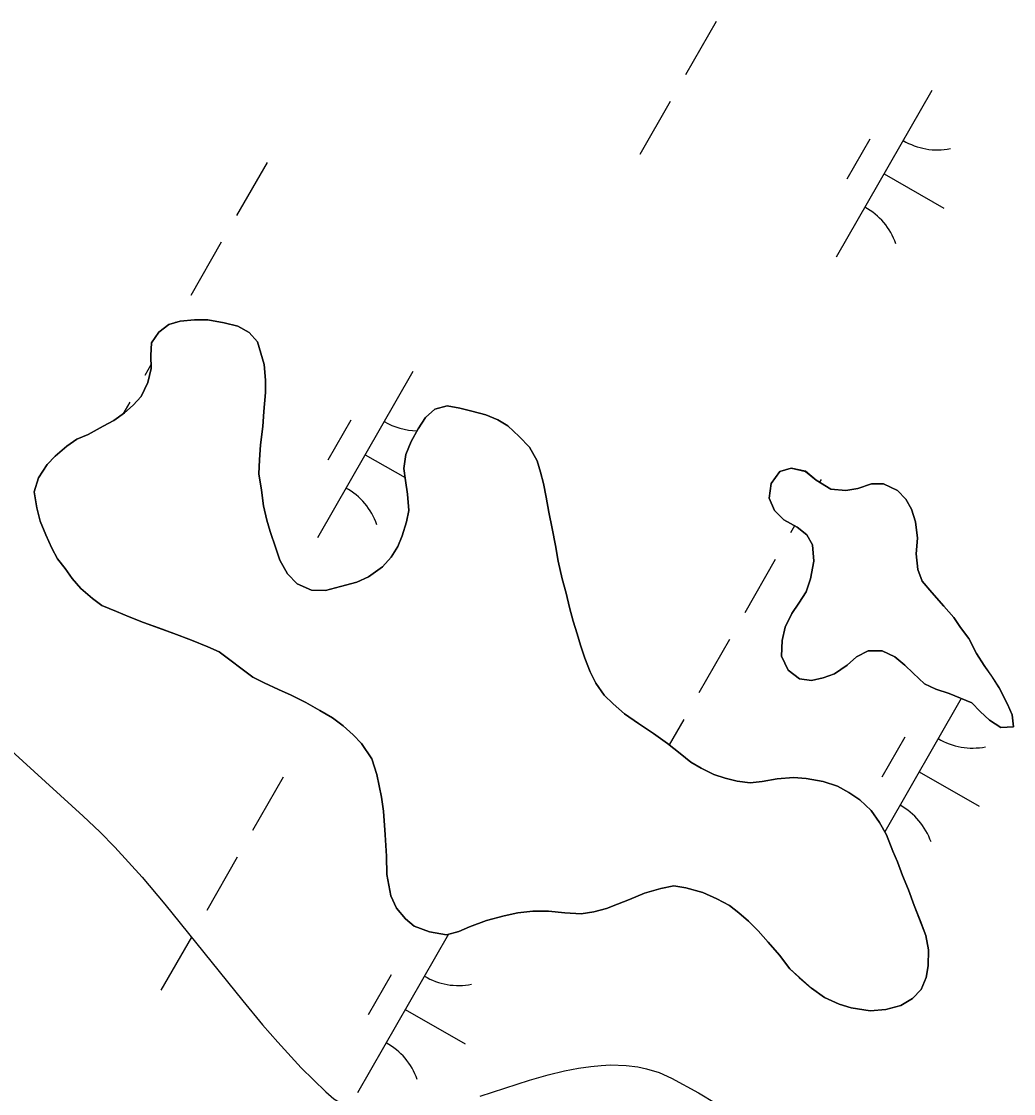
# Model space of a CAD drawing. Extents: x 3930721 to 3950824, y 220441 to 242861.
# Drawn here: x 3945589.3 to 3945847.8, y 231294.6 to 231574 of the extents above; entities that cross this region are included whole.
import ezdxf

# ---------------------------------------------------------------- set-up
doc = ezdxf.new("R2010")
doc.units = 0
for name, color, linetype in [('V-SITE-VEGE', 7, 'Continuous'), ('V-TOPO-SHOR', 7, 'Continuous'), ('V-WETL-SWMP', 7, 'Continuous')]:
    doc.layers.add(name, color=color, linetype=linetype)

msp = doc.modelspace()

# ---------------------------------------------------------------- linework, layer by layer
at = {"layer": 'V-SITE-VEGE'}
for points in [[(3945538.5, 231427.79), (3945605.39, 231366.89), (3945609.72, 231362.78), (3945613.65, 231358.79), (3945620.74, 231351.01), (3945626.7, 231343.97), (3945646.95, 231318.73), (3945652.11, 231312.52), (3945656.06, 231307.97), (3945662.19, 231301.34), (3945668.62, 231295.02), (3945670.72, 231293.27), (3945672.85, 231291.9), (3945675, 231290.84)], [(3945708.85, 231293.96), (3945721.69, 231298.07), (3945726.52, 231299.45), (3945730.74, 231300.49), (3945734.41, 231301.22), (3945737.6, 231301.69), (3945740.35, 231301.95), (3945742.75, 231302.06), (3945746.88, 231301.93), (3945749.91, 231301.55), (3945752.16, 231301.07), (3945755.45, 231300.05), (3945758.66, 231298.61), (3945765.7, 231294.76), (3945770.31, 231292)]]:
    msp.add_lwpolyline(points, dxfattribs=at)
at = {"layer": 'V-TOPO-SHOR'}
for points in [[(3945640.83, 231409.7), (3945637.87, 231410.98), (3945633.6, 231412.74), (3945628.99, 231414.49), (3945625.05, 231415.93), (3945621.11, 231417.36), (3945617.33, 231418.8), (3945614.04, 231420.23), (3945610.26, 231421.83), (3945607.78, 231423.61), (3945604.81, 231426.2), (3945602.49, 231428.79), (3945600.67, 231431.39), (3945598.68, 231433.99), (3945597.18, 231436.76), (3945595.67, 231440.18), (3945594.16, 231443.77), (3945593.31, 231447.2), (3945592.61, 231451.45), (3945593.72, 231455.06), (3945595.97, 231458.52), (3945598.08, 231460.67), (3945601.16, 231463.32), (3945603.76, 231465.15), (3945606.7, 231466.32), (3945610.6, 231468.49), (3945613.37, 231469.99), (3945616.13, 231471.98), (3945618.41, 231473.97), (3945620.51, 231476.28), (3945622.27, 231479.9), (3945623.06, 231483.51), (3945623.02, 231486.95), (3945623.15, 231490.22), (3945625.09, 231493.02), (3945627.69, 231495.02), (3945630.62, 231495.86), (3945634.39, 231496.23), (3945637.82, 231496.26), (3945642.09, 231495.49), (3945645.7, 231494.54), (3945648.66, 231492.94), (3945650.81, 231490.5), (3945651.66, 231487.56), (3945652.51, 231484.63), (3945652.88, 231480.54), (3945652.91, 231477.27), (3945652.47, 231472.35), (3945652.18, 231468.42), (3945651.57, 231463.67), (3945651.29, 231459.73), (3945651.16, 231456.13), (3945651.86, 231451.88), (3945652.39, 231447.8), (3945653.25, 231444.04), (3945654.1, 231441.1), (3945655.61, 231436.7), (3945656.63, 231433.6), (3945658.63, 231430.02), (3945661.11, 231427.42), (3945664.89, 231425.82), (3945668.49, 231425.7), (3945672.41, 231426.72), (3945676.65, 231427.91), (3945679.75, 231429.25), (3945683.33, 231431.9), (3945685.59, 231434.38), (3945687.36, 231437.18), (3945688.48, 231439.98), (3945689.59, 231443.59), (3945690.22, 231446.54), (3945689.85, 231450.8), (3945689.32, 231454.39), (3945688.96, 231457.5), (3945689.41, 231461.1), (3945690.85, 231464.55), (3945692.62, 231467.85), (3945694.55, 231470.81), (3945696.99, 231472.96), (3945700.25, 231473.82), (3945703.53, 231473.2), (3945706.65, 231472.41), (3945710.26, 231471.46), (3945713.38, 231470.18), (3945716.02, 231468.57), (3945719, 231465.82), (3945721.64, 231463.06), (3945723.64, 231459.48), (3945724.49, 231456.55), (3945725.34, 231453.61), (3945726.03, 231450.01), (3945726.72, 231446.09), (3945727.59, 231441.85), (3945728.45, 231437.44), (3945729.14, 231433.35), (3945730.17, 231428.78), (3945731.19, 231425.02), (3945732.05, 231421.27), (3945733.07, 231417.67), (3945734.08, 231414.41), (3945734.93, 231411.47)], [(3945830.98, 231398.86), (3945827.53, 231399.97), (3945824.57, 231401.41), (3945821.6, 231404.17), (3945819.45, 231406.27), (3945816.81, 231408.37), (3945813.52, 231409.98), (3945809.92, 231409.94), (3945806.82, 231408.44), (3945804.39, 231406.28), (3945801.14, 231403.96), (3945798.2, 231402.95), (3945795.1, 231402.26), (3945791.98, 231402.72), (3945789.02, 231404.98), (3945787.34, 231408.57), (3945787.46, 231412.66), (3945788.25, 231416.11), (3945790.01, 231419.72), (3945791.79, 231422.36), (3945793.72, 231425.33), (3945794.83, 231428.78), (3945795.77, 231433.37), (3945795.4, 231437.62), (3945793.9, 231440.23), (3945791.42, 231442.16), (3945787.96, 231444.09), (3945785.48, 231446.52), (3945784.14, 231449.78), (3945784.59, 231453.55), (3945786.85, 231456.69), (3945789.79, 231457.54), (3945793.56, 231456.75), (3945796.37, 231454.49), (3945800.16, 231452.08), (3945804.09, 231451.79), (3945807.2, 231452.31), (3945810.79, 231453.49), (3945813.9, 231453.52), (3945817.51, 231451.76), (3945819.66, 231449.49), (3945821.17, 231446.89), (3945822.18, 231443.62), (3945822.71, 231439.37), (3945822.43, 231435.28), (3945822.8, 231431.19), (3945823.97, 231428.09), (3945826.46, 231425.17), (3945829.6, 231421.6), (3945832.25, 231418.68), (3945833.92, 231416.08), (3945836.08, 231413.15), (3945838.08, 231409.24), (3945840.07, 231406.15), (3945842.06, 231403.39), (3945844.06, 231400.3), (3945846.23, 231396.07), (3945847.41, 231393.3), (3945847.77, 231390.19), (3945844.49, 231389.99), (3945841.53, 231391.93), (3945839.05, 231394.19), (3945836.9, 231396.46), (3945830.98, 231398.86)], [(3945734.93, 231411.47), (3945736.11, 231408.05), (3945737.46, 231404.46), (3945738.96, 231401.53), (3945741.12, 231398.44), (3945743.43, 231396.17), (3945746.41, 231393.58), (3945750.03, 231391), (3945753.99, 231388.42), (3945757.62, 231385.84), (3945760.92, 231383.26), (3945763.72, 231380.99), (3945766.36, 231379.38), (3945769.65, 231377.78), (3945772.6, 231376.83), (3945775.72, 231376.04), (3945779.16, 231375.58), (3945782.27, 231375.94), (3945786.19, 231376.64), (3945790.44, 231377.01), (3945793.72, 231376.71), (3945798.15, 231375.94), (3945801.92, 231374.67), (3945804.89, 231373.06), (3945807.69, 231371.12), (3945810.66, 231368.37), (3945812.82, 231365.28), (3945814.66, 231362.03), (3945816.34, 231357.79), (3945817.51, 231355.02), (3945818.86, 231351.43), (3945820.37, 231347.68), (3945821.88, 231343.6), (3945823.4, 231339.69), (3945824.91, 231335.78), (3945825.6, 231332.02), (3945825.48, 231327.93), (3945825.02, 231324.81), (3945823.74, 231321.69), (3945821.47, 231319.38), (3945818.38, 231317.54), (3945814.46, 231316.52), (3945810.37, 231316.15), (3945805.46, 231316.92), (3945802.34, 231317.87), (3945798.55, 231319.63), (3945795.09, 231322.05), (3945791.96, 231324.81), (3945789.47, 231327.07), (3945786.82, 231330.65), (3945783.84, 231334.05), (3945781.19, 231336.97), (3945778.71, 231339.57), (3945776.23, 231341.67), (3945773.76, 231343.61), (3945770.47, 231345.38), (3945766.85, 231346.98), (3945762.42, 231348.24), (3945759.3, 231348.7), (3945755.87, 231348.01), (3945751.63, 231346.82), (3945747.72, 231345.15), (3945744.62, 231343.97), (3945741.68, 231342.79), (3945738.42, 231341.94), (3945735.15, 231341.42), (3945730.89, 231341.7), (3945726.63, 231342.15), (3945722.54, 231342.11), (3945718.61, 231341.74), (3945715.02, 231340.89), (3945710.45, 231339.7), (3945706.05, 231338.01), (3945703.28, 231336.84), (3945700.01, 231335.99), (3945695.58, 231336.76), (3945691.64, 231338.19), (3945689.33, 231340.14), (3945687.01, 231342.89), (3945685.5, 231346.15), (3945684.46, 231351.71), (3945684.42, 231356.45), (3945684.03, 231362.02), (3945683.64, 231368.23), (3945683.12, 231371.83), (3945681.91, 231377.71), (3945680.56, 231381.79), (3945677.9, 231385.85), (3945675.75, 231388.12), (3945673.1, 231390.39), (3945670.3, 231392.49), (3945667.01, 231394.42), (3945663.39, 231396.51), (3945659.6, 231398.44), (3945656.31, 231399.88), (3945652.53, 231401.64), (3945649.57, 231403.08), (3945640.83, 231409.7)]]:
    msp.add_lwpolyline(points, dxfattribs=at)
at = {"layer": 'V-WETL-SWMP'}
for p, q in [((3945770.25, 231573.99), (3945762.3, 231560.11)), ((3945826.44, 231555.98), (3945801.59, 231512.59)), ((3945758.32, 231553.17), (3945750.37, 231539.28)), ((3945810.3, 231543.33), (3945804.34, 231532.91)), ((3945653.28, 231537.27), (3945645.33, 231523.38)), ((3945814.02, 231534.29), (3945829.64, 231525.34)), ((3945641.35, 231516.44), (3945633.4, 231502.56)), ((3945627.69, 231495.02), (3945625.09, 231493.02)), ((3945630.62, 231495.86), (3945627.69, 231495.02)), ((3945629.42, 231495.62), (3945629.36, 231495.5)), ((3945634.39, 231496.23), (3945630.62, 231495.86)), ((3945637.82, 231496.26), (3945634.39, 231496.23)), ((3945642.09, 231495.49), (3945637.82, 231496.26)), ((3945645.7, 231494.54), (3945642.09, 231495.49)), ((3945648.66, 231492.94), (3945645.7, 231494.54)), ((3945625.09, 231493.02), (3945623.15, 231490.22)), ((3945650.81, 231490.5), (3945648.66, 231492.94)), ((3945623.15, 231490.22), (3945623.02, 231486.95)), ((3945652.51, 231484.63), (3945650.81, 231490.5)), ((3945623.02, 231486.95), (3945623.06, 231483.51)), ((3945623.05, 231484.48), (3945621.47, 231481.73)), ((3945623.06, 231483.51), (3945622.27, 231479.9)), ((3945652.88, 231480.54), (3945652.51, 231484.63)), ((3945691.25, 231482.77), (3945666.4, 231439.38)), ((3945622.27, 231479.9), (3945620.51, 231476.28)), ((3945652.91, 231477.27), (3945652.88, 231480.54)), ((3945652.47, 231472.35), (3945652.91, 231477.27)), ((3945617.5, 231474.79), (3945615.72, 231471.68)), ((3945620.51, 231476.28), (3945618.41, 231473.97)), ((3945616.13, 231471.98), (3945613.37, 231469.99)), ((3945618.41, 231473.97), (3945616.13, 231471.98)), ((3945652.18, 231468.42), (3945652.47, 231472.35)), ((3945696.99, 231472.96), (3945694.55, 231470.81)), ((3945700.25, 231473.82), (3945696.99, 231472.96)), ((3945703.53, 231473.2), (3945700.25, 231473.82)), ((3945706.65, 231472.41), (3945703.53, 231473.2)), ((3945710.26, 231471.46), (3945706.65, 231472.41)), ((3945713.38, 231470.18), (3945710.26, 231471.46)), ((3945613.37, 231469.99), (3945610.6, 231468.49)), ((3945675.11, 231470.11), (3945669.15, 231459.7)), ((3945694.55, 231470.81), (3945692.62, 231467.85)), ((3945716.02, 231468.57), (3945713.38, 231470.18)), ((3945718.99, 231465.82), (3945716.02, 231468.57)), ((3945606.7, 231466.32), (3945603.76, 231465.15)), ((3945610.6, 231468.49), (3945606.7, 231466.32)), ((3945651.58, 231463.67), (3945652.18, 231468.42)), ((3945692.62, 231467.85), (3945690.85, 231464.55)), ((3945721.64, 231463.07), (3945718.99, 231465.82)), ((3945601.16, 231463.32), (3945598.08, 231460.67)), ((3945603.76, 231465.15), (3945601.16, 231463.32)), ((3945651.29, 231459.73), (3945651.58, 231463.67)), ((3945690.85, 231464.55), (3945689.41, 231461.1)), ((3945723.64, 231459.49), (3945721.64, 231463.07)), ((3945598.08, 231460.67), (3945595.97, 231458.52)), ((3945678.83, 231461.07), (3945689.23, 231455.11)), ((3945689.41, 231461.1), (3945688.96, 231457.5)), ((3945595.97, 231458.52), (3945593.72, 231455.06)), ((3945651.16, 231456.13), (3945651.29, 231459.73)), ((3945688.96, 231457.5), (3945689.32, 231454.39)), ((3945724.49, 231456.55), (3945723.64, 231459.49)), ((3945789.79, 231457.54), (3945786.85, 231456.69)), ((3945793.56, 231456.76), (3945789.79, 231457.54)), ((3945593.72, 231455.06), (3945592.61, 231451.45)), ((3945651.86, 231451.88), (3945651.16, 231456.13)), ((3945725.34, 231453.61), (3945724.49, 231456.55)), ((3945786.85, 231456.69), (3945784.59, 231453.55)), ((3945796.37, 231454.49), (3945793.56, 231456.76)), ((3945797.62, 231454.6), (3945797.24, 231453.94)), ((3945652.39, 231447.8), (3945651.86, 231451.88)), ((3945689.32, 231454.39), (3945689.85, 231450.79)), ((3945726.03, 231450.02), (3945725.34, 231453.61)), ((3945784.59, 231453.55), (3945784.14, 231449.78)), ((3945800.16, 231452.07), (3945796.37, 231454.49)), ((3945804.09, 231451.79), (3945800.16, 231452.07)), ((3945807.2, 231452.31), (3945804.09, 231451.79)), ((3945810.79, 231453.49), (3945807.2, 231452.31)), ((3945813.9, 231453.52), (3945810.79, 231453.49)), ((3945817.51, 231451.76), (3945813.9, 231453.52)), ((3945819.67, 231449.49), (3945817.51, 231451.76)), ((3945592.61, 231451.45), (3945593.31, 231447.2)), ((3945689.85, 231450.79), (3945690.22, 231446.54)), ((3945726.72, 231446.09), (3945726.03, 231450.02)), ((3945784.14, 231449.78), (3945785.48, 231446.52)), ((3945821.17, 231446.89), (3945819.67, 231449.49)), ((3945593.31, 231447.2), (3945594.16, 231443.77)), ((3945653.25, 231444.04), (3945652.39, 231447.8)), ((3945690.22, 231446.54), (3945689.59, 231443.59)), ((3945785.48, 231446.52), (3945787.96, 231444.09)), ((3945822.18, 231443.62), (3945821.17, 231446.89)), ((3945594.16, 231443.77), (3945595.67, 231440.18)), ((3945654.1, 231441.1), (3945653.25, 231444.04)), ((3945689.59, 231443.59), (3945688.48, 231439.98)), ((3945727.58, 231441.85), (3945726.72, 231446.09)), ((3945787.96, 231444.09), (3945791.42, 231442.17)), ((3945822.71, 231439.37), (3945822.18, 231443.62)), ((3945655.61, 231436.7), (3945654.1, 231441.1)), ((3945728.45, 231437.43), (3945727.58, 231441.85)), ((3945790.72, 231442.56), (3945789.67, 231440.72)), ((3945791.42, 231442.17), (3945793.9, 231440.23)), ((3945595.67, 231440.18), (3945597.18, 231436.76)), ((3945688.48, 231439.98), (3945687.36, 231437.18)), ((3945793.9, 231440.23), (3945795.4, 231437.62)), ((3945822.43, 231435.28), (3945822.71, 231439.37)), ((3945597.18, 231436.76), (3945598.68, 231433.99)), ((3945656.63, 231433.6), (3945655.61, 231436.7)), ((3945687.36, 231437.18), (3945685.59, 231434.38)), ((3945729.14, 231433.35), (3945728.45, 231437.43)), ((3945795.4, 231437.62), (3945795.77, 231433.37)), ((3945822.8, 231431.19), (3945822.43, 231435.28)), ((3945598.68, 231433.99), (3945600.67, 231431.4)), ((3945658.63, 231430.02), (3945656.63, 231433.6)), ((3945685.59, 231434.38), (3945683.33, 231431.9)), ((3945730.17, 231428.78), (3945729.14, 231433.35)), ((3945785.69, 231433.78), (3945777.74, 231419.89)), ((3945795.77, 231433.37), (3945794.83, 231428.78)), ((3945600.67, 231431.4), (3945602.49, 231428.79)), ((3945661.11, 231427.42), (3945658.63, 231430.02)), ((3945683.33, 231431.9), (3945679.75, 231429.25)), ((3945823.97, 231428.09), (3945822.8, 231431.19)), ((3945602.49, 231428.79), (3945604.81, 231426.2)), ((3945664.89, 231425.82), (3945661.11, 231427.42)), ((3945672.41, 231426.72), (3945668.49, 231425.7)), ((3945676.66, 231427.91), (3945672.41, 231426.72)), ((3945679.75, 231429.25), (3945676.66, 231427.91)), ((3945731.19, 231425.02), (3945730.17, 231428.78)), ((3945794.83, 231428.78), (3945793.72, 231425.33)), ((3945826.46, 231425.17), (3945823.97, 231428.09)), ((3945604.81, 231426.2), (3945607.79, 231423.61)), ((3945668.49, 231425.7), (3945664.89, 231425.82)), ((3945732.05, 231421.27), (3945731.19, 231425.02)), ((3945793.72, 231425.33), (3945791.79, 231422.36)), ((3945829.6, 231421.6), (3945826.46, 231425.17)), ((3945607.79, 231423.61), (3945610.26, 231421.83)), ((3945610.26, 231421.83), (3945614.04, 231420.24)), ((3945733.07, 231417.68), (3945732.05, 231421.27)), ((3945791.79, 231422.36), (3945790.01, 231419.73)), ((3945832.25, 231418.68), (3945829.6, 231421.6)), ((3945614.04, 231420.24), (3945617.33, 231418.8)), ((3945617.33, 231418.8), (3945621.11, 231417.36)), ((3945790.01, 231419.73), (3945788.25, 231416.11)), ((3945833.92, 231416.08), (3945832.25, 231418.68)), ((3945621.11, 231417.36), (3945628.99, 231414.49)), ((3945734.08, 231414.41), (3945733.07, 231417.68)), ((3945788.25, 231416.11), (3945787.46, 231412.66)), ((3945836.08, 231413.15), (3945833.92, 231416.08)), ((3945628.99, 231414.49), (3945633.59, 231412.74)), ((3945633.59, 231412.74), (3945637.87, 231410.98)), ((3945734.93, 231411.47), (3945734.08, 231414.41)), ((3945773.76, 231412.95), (3945765.81, 231399.06)), ((3945787.46, 231412.66), (3945787.34, 231408.57)), ((3945838.08, 231409.24), (3945836.08, 231413.15)), ((3945637.87, 231410.98), (3945640.83, 231409.7)), ((3945736.11, 231408.05), (3945734.93, 231411.47)), ((3945806.82, 231408.44), (3945809.92, 231409.94)), ((3945809.92, 231409.94), (3945813.52, 231409.98)), ((3945813.52, 231409.98), (3945816.81, 231408.37)), ((3945640.83, 231409.7), (3945649.57, 231403.08)), ((3945737.46, 231404.46), (3945736.11, 231408.05)), ((3945787.34, 231408.57), (3945789.02, 231404.98)), ((3945804.39, 231406.28), (3945806.82, 231408.44)), ((3945816.81, 231408.37), (3945819.45, 231406.27)), ((3945840.07, 231406.15), (3945838.08, 231409.24)), ((3945738.96, 231401.53), (3945737.46, 231404.46)), ((3945789.02, 231404.98), (3945791.98, 231402.72)), ((3945801.14, 231403.96), (3945804.39, 231406.28)), ((3945819.45, 231406.27), (3945821.6, 231404.17)), ((3945842.07, 231403.39), (3945840.07, 231406.15)), ((3945649.57, 231403.08), (3945652.53, 231401.64)), ((3945652.53, 231401.64), (3945656.31, 231399.88)), ((3945741.12, 231398.44), (3945738.96, 231401.53)), ((3945791.98, 231402.72), (3945795.1, 231402.26)), ((3945795.1, 231402.26), (3945798.2, 231402.95)), ((3945798.2, 231402.95), (3945801.14, 231403.96)), ((3945821.6, 231404.17), (3945824.57, 231401.41)), ((3945844.06, 231400.3), (3945842.07, 231403.39)), ((3945656.31, 231399.88), (3945659.6, 231398.43)), ((3945824.57, 231401.41), (3945827.53, 231399.97)), ((3945827.53, 231399.97), (3945830.98, 231398.86)), ((3945830.98, 231398.86), (3945836.9, 231396.46)), ((3945846.23, 231396.07), (3945844.06, 231400.3)), ((3945659.6, 231398.43), (3945663.39, 231396.51)), ((3945663.39, 231396.51), (3945667.01, 231394.42)), ((3945743.43, 231396.17), (3945741.12, 231398.44)), ((3945746.41, 231393.58), (3945743.43, 231396.17)), ((3945834.15, 231397.58), (3945814.23, 231362.79)), ((3945836.9, 231396.46), (3945839.05, 231394.2)), ((3945847.41, 231393.3), (3945846.23, 231396.07)), ((3945667.01, 231394.42), (3945670.3, 231392.49)), ((3945750.03, 231391), (3945746.41, 231393.58)), ((3945839.05, 231394.2), (3945841.53, 231391.93)), ((3945847.77, 231390.19), (3945847.41, 231393.3)), ((3945670.3, 231392.49), (3945673.11, 231390.39)), ((3945673.11, 231390.39), (3945675.75, 231388.12)), ((3945753.99, 231388.42), (3945750.03, 231391)), ((3945761.84, 231392.12), (3945758.05, 231385.5)), ((3945841.53, 231391.93), (3945844.49, 231389.99)), ((3945675.75, 231388.12), (3945677.9, 231385.85)), ((3945757.62, 231385.84), (3945753.99, 231388.42)), ((3945844.49, 231389.99), (3945847.77, 231390.19)), ((3945677.9, 231385.85), (3945680.56, 231381.79)), ((3945760.92, 231383.26), (3945757.62, 231385.84)), ((3945819.45, 231387.45), (3945813.49, 231377.04)), ((3945763.72, 231380.99), (3945760.92, 231383.26)), ((3945680.56, 231381.79), (3945681.91, 231377.71)), ((3945766.36, 231379.38), (3945763.72, 231380.99)), ((3945769.65, 231377.78), (3945766.36, 231379.38)), ((3945657.46, 231377.05), (3945649.51, 231363.17)), ((3945681.91, 231377.71), (3945683.12, 231371.83)), ((3945772.6, 231376.83), (3945769.65, 231377.78)), ((3945775.72, 231376.04), (3945772.6, 231376.83)), ((3945786.19, 231376.64), (3945782.27, 231375.94)), ((3945790.44, 231377.01), (3945786.19, 231376.64)), ((3945793.72, 231376.71), (3945790.44, 231377.01)), ((3945798.15, 231375.94), (3945793.72, 231376.71)), ((3945823.17, 231378.41), (3945838.79, 231369.46)), ((3945779.16, 231375.58), (3945775.72, 231376.04)), ((3945782.27, 231375.94), (3945779.16, 231375.58)), ((3945801.93, 231374.67), (3945798.15, 231375.94)), ((3945804.89, 231373.06), (3945801.93, 231374.67)), ((3945683.12, 231371.83), (3945683.64, 231368.23)), ((3945807.69, 231371.12), (3945804.89, 231373.06)), ((3945810.66, 231368.37), (3945807.69, 231371.12)), ((3945683.64, 231368.23), (3945684.03, 231362.02)), ((3945812.82, 231365.28), (3945810.66, 231368.37)), ((3945814.66, 231362.03), (3945812.82, 231365.28)), ((3945684.03, 231362.02), (3945684.42, 231356.45)), ((3945816.34, 231357.79), (3945814.66, 231362.03)), ((3945817.51, 231355.02), (3945816.34, 231357.79)), ((3945645.53, 231356.22), (3945637.58, 231342.34)), ((3945684.42, 231356.45), (3945684.46, 231351.71)), ((3945818.86, 231351.43), (3945817.51, 231355.02)), ((3945684.46, 231351.71), (3945685.5, 231346.15)), ((3945820.37, 231347.68), (3945818.86, 231351.43)), ((3945755.87, 231348.01), (3945759.3, 231348.7)), ((3945759.3, 231348.7), (3945762.42, 231348.24)), ((3945685.5, 231346.15), (3945687.01, 231342.89)), ((3945747.71, 231345.15), (3945751.63, 231346.82)), ((3945751.63, 231346.82), (3945755.87, 231348.01)), ((3945762.42, 231348.24), (3945766.85, 231346.98)), ((3945766.85, 231346.98), (3945770.47, 231345.38)), ((3945821.88, 231343.6), (3945820.37, 231347.68)), ((3945687.01, 231342.89), (3945689.33, 231340.14)), ((3945738.42, 231341.94), (3945741.68, 231342.79)), ((3945741.68, 231342.79), (3945744.62, 231343.97)), ((3945744.62, 231343.97), (3945747.71, 231345.15)), ((3945770.47, 231345.38), (3945773.76, 231343.61)), ((3945773.76, 231343.61), (3945776.23, 231341.67)), ((3945824.91, 231335.78), (3945821.88, 231343.6)), ((3945689.33, 231340.14), (3945691.64, 231338.19)), ((3945710.45, 231339.69), (3945715.02, 231340.89)), ((3945715.02, 231340.89), (3945718.61, 231341.74)), ((3945718.61, 231341.74), (3945722.54, 231342.11)), ((3945722.54, 231342.11), (3945726.63, 231342.15)), ((3945726.63, 231342.15), (3945730.89, 231341.7)), ((3945730.89, 231341.7), (3945735.15, 231341.42)), ((3945735.15, 231341.42), (3945738.42, 231341.94)), ((3945776.23, 231341.67), (3945778.71, 231339.57)), ((3945691.64, 231338.19), (3945695.58, 231336.76)), ((3945703.28, 231336.84), (3945706.05, 231338.01)), ((3945706.05, 231338.01), (3945710.45, 231339.69)), ((3945778.71, 231339.57), (3945781.19, 231336.97)), ((3945633.6, 231335.4), (3945625.65, 231321.51)), ((3945700.53, 231336.12), (3945676.87, 231294.82)), ((3945695.58, 231336.76), (3945700.01, 231335.99)), ((3945700.01, 231335.99), (3945703.28, 231336.84)), ((3945781.19, 231336.97), (3945783.84, 231334.05)), ((3945825.6, 231332.02), (3945824.91, 231335.78)), ((3945783.84, 231334.05), (3945786.82, 231330.65)), ((3945825.48, 231327.93), (3945825.6, 231332.02)), ((3945786.82, 231330.65), (3945789.48, 231327.07)), ((3945789.48, 231327.07), (3945791.95, 231324.81)), ((3945825.02, 231324.81), (3945825.48, 231327.93)), ((3945685.59, 231325.56), (3945679.62, 231315.14)), ((3945791.95, 231324.81), (3945795.09, 231322.05)), ((3945823.74, 231321.69), (3945825.02, 231324.81)), ((3945795.09, 231322.05), (3945798.55, 231319.63)), ((3945821.47, 231319.37), (3945823.74, 231321.69)), ((3945798.55, 231319.63), (3945802.34, 231317.87)), ((3945802.34, 231317.87), (3945805.46, 231316.92)), ((3945818.38, 231317.54), (3945821.47, 231319.37)), ((3945689.3, 231316.52), (3945704.92, 231307.57)), ((3945805.46, 231316.92), (3945810.38, 231316.15)), ((3945810.38, 231316.15), (3945814.46, 231316.52)), ((3945814.46, 231316.52), (3945818.38, 231317.54))]:
    msp.add_line(p, q, dxfattribs=at)
for centre, start, end in [((3945827.95, 231558.14), 239.4279, 280.9715), ((3945800.5, 231510.2), 19.4279, 60.9715), ((3945692.76, 231484.92), 239.4279, 268.6053), ((3945665.3, 231436.99), 19.4279, 60.9715), ((3945837.1, 231402.26), 239.4279, 280.9715), ((3945809.65, 231354.32), 19.4279, 60.9715), ((3945703.23, 231340.37), 239.4279, 280.9715), ((3945675.78, 231292.43), 19.4279, 60.9715)]:
    msp.add_arc(centre, 17.62, start, end, dxfattribs=at)

doc.saveas('drawing.dxf')
